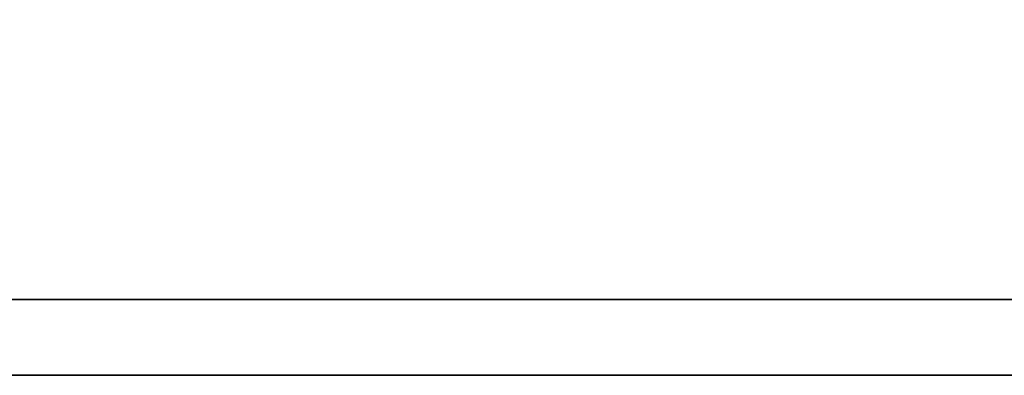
# Model space of a CAD drawing. Header units: millimetres. Extents: x -227 to 3135, y -1502 to 860.
# Tile 512 of 582: x 1215.519 to 1218.123, y -457.807 to -456.867. Entities that reach past the tile are written whole.
import ezdxf

# ---------------------------------------------------------------- set-up
doc = ezdxf.new("R2010")
doc.units = ezdxf.units.MM
doc.layers.add('DIM', color=4, linetype='CONTINUOUS')
doc.layers.add('layer 1', color=7, linetype='CONTINUOUS')

# ---------------------------------------------------------------- blocks, each defined once
blk = doc.blocks.new('TBI MOTION logo(完整正式版)')
at = {"layer": 'layer 1', "color": 22, "lineweight": 35}
blk.add_open_spline([(75.90875, -9.47875), (75.90875, -9.47875), (75.90875, -12.28625), (75.90875, -12.28625), (75.90875, -12.28625), (75.90875, -12.28625), (75.90875, -12.47875), (75.90875, -12.47875), (75.90875, -12.47875), (75.90875, -12.47875), (75.71625, -12.47875), (75.71625, -12.47875), (75.71625, -12.47875), (75.71625, -12.47875), (-88.32875, -12.47875), (-88.32875, -12.47875), (-88.32875, -12.47875), (-88.32875, -12.47875), (-88.32875, -13.29375), (-88.32875, -13.29375), (-88.32875, -13.29375), (-88.32875, -13.29375), (82.89125, -13.29375), (82.89125, -13.29375), (82.89125, -13.29375), (82.89125, -13.29375), (75.90875, -9.47875), (75.90875, -9.47875)], degree=3, knots=[0, 0, 0, 0, 0.14285714, 0.14285714, 0.14285714, 0.14285715, 0.28571429, 0.28571429, 0.28571429, 0.2857143, 0.42857143, 0.42857143, 0.42857143, 0.42857144, 0.57142857, 0.57142857, 0.57142857, 0.57142858, 0.71428571, 0.71428571, 0.71428571, 0.71428572, 0.85714286, 0.85714286, 0.85714286, 0.85714287, 1, 1, 1, 1], dxfattribs=at)

msp = doc.modelspace()

# ---------------------------------------------------------------- block references
at = {"layer": 'DIM', "color": 7, "xscale": 0.246592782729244, "yscale": 0.246592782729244, "zscale": 0.246592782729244}
msp.add_blockref('TBI MOTION logo(完整正式版)', (1233.252, -454.5292), dxfattribs=at)

doc.saveas('drawing.dxf')
